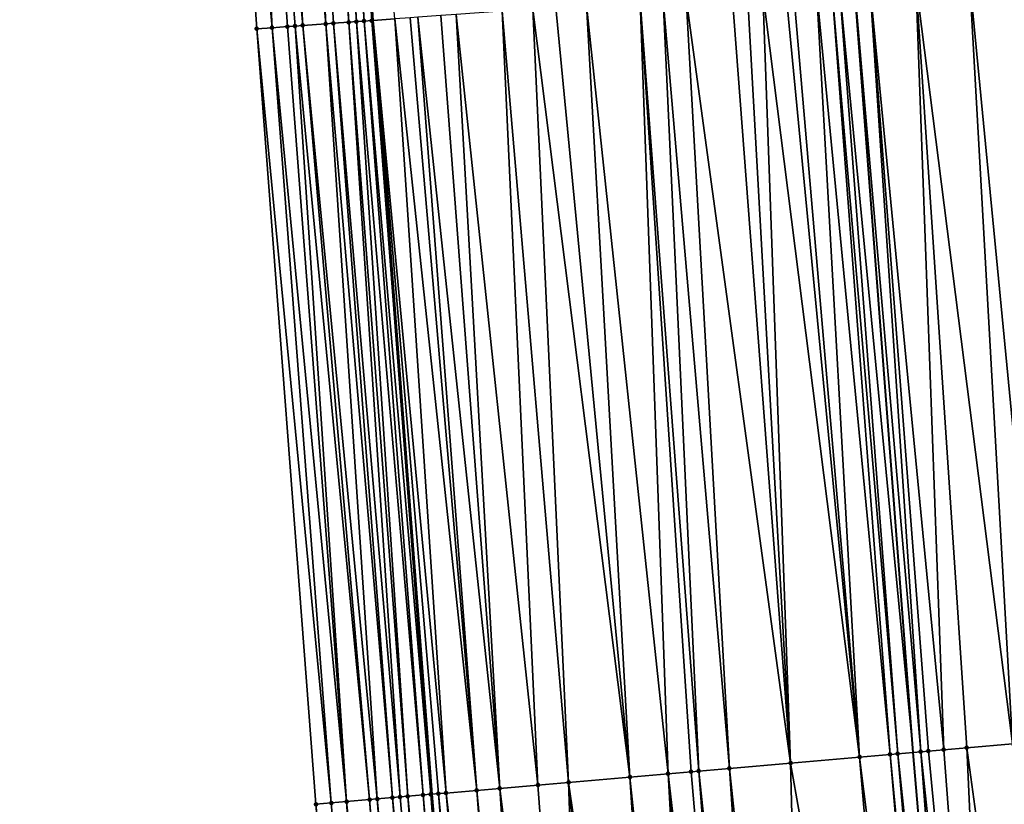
# Model space of a CAD drawing. Header units: feet. Extents: x 2004186 to 2014793, y 836912 to 864902.
# Tile 876 of 974: x 2004195 to 2004221, y 860522 to 860542. Entities that reach past the tile are written whole.
import ezdxf

# ---------------------------------------------------------------- set-up
doc = ezdxf.new("R2010")
doc.units = ezdxf.units.FT
doc.header["$LTSCALE"] = 100
doc.header["$MEASUREMENT"] = 0
for name, color, linetype, lineweight in [('EP_Travel Lane', 5, 'Continuous', 40), ('GPL_Skip Line', 2, 'Continuous', 40), ('Road Shots', 4, 'Continuous', 200), ('Road X-Section', 30, 'Continuous', 13)]:
    doc.layers.add(name, color=color, linetype=linetype, lineweight=lineweight)
doc.layers.add('I-77 SB_MM21-27-Surface-Border', color=7, linetype='Continuous')
doc.layers.add('I-77 SB_MM21-27-Surface-TIN', color=7, linetype='Continuous')

msp = doc.modelspace()

# ---------------------------------------------------------------- linework, layer by layer
at = {"layer": 'EP_Travel Lane'}
msp.add_polyline3d([(2004218.742353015, 860382.4197660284, 448.0662690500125), (2004216.755586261, 860402.316900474, 448.4627974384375), (2004214.768794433, 860422.2142860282, 448.8463106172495), (2004212.782030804, 860442.111389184, 449.2444517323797), (2004210.97367779, 860462.2098609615, 449.6404645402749), (2004209.266468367, 860482.1326712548, 450.04925705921), (2004207.559224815, 860502.0558798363, 450.4384870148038), (2004205.852002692, 860521.9788383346, 450.8400003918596), (2004204.312466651, 860542.1041651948, 451.2821712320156), (2004202.896498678, 860562.0496302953, 451.6989572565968), (2004201.480442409, 860581.9963391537, 452.0535789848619), (2004200.064453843, 860601.9420943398, 452.455866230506), (2004198.77745985, 860622.0740313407, 452.8547745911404), (2004197.601563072, 860642.0360309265, 453.2261109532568), (2004196.425661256, 860661.9981160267, 453.5929947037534)], dxfattribs=at)
at = {"layer": 'GPL_Skip Line'}
msp.add_polyline3d([(2004231.328673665, 860383.6973784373, 447.6122131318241), (2004229.323130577, 860403.5926549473, 448.0069521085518), (2004227.317611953, 860423.4876887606, 448.4142714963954), (2004225.312048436, 860443.3831679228, 448.7985058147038), (2004223.508308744, 860463.2974074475, 449.1870348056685), (2004221.794559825, 860483.2198365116, 449.5869883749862), (2004220.080822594, 860503.1421297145, 449.9936121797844), (2004218.367102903, 860523.0642190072, 450.4102471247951), (2004216.845918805, 860543.0013598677, 450.829507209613), (2004215.432595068, 860562.947286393, 451.2326639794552), (2004214.019274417, 860582.8931693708, 451.6379972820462), (2004212.605927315, 860602.8394256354, 452.0246735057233), (2004211.358393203, 860622.7960552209, 452.4217181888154), (2004210.225838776, 860642.7607374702, 452.7814176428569), (2004209.093303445, 860662.7250830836, 453.1586660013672)], dxfattribs=at)
at = {"layer": 'I-77 SB_MM21-27-Surface-Border', "color": 3, "linetype": 'ByBlock', "lineweight": -2}
msp.add_polyline3d([(2004218.196151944, 860382.364352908, 448.0843998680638), (2004215.394704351, 860402.1787814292, 448.5107952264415), (2004213.389155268, 860422.0741174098, 448.9024548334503), (2004210.388703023, 860441.8686169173, 449.3220847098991), (2004208.165958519, 860461.9660839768, 449.750310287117), (2004206.252983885, 860481.8709256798, 450.1721861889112), (2004204.539213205, 860501.7936077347, 450.5597117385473), (2004202.825478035, 860521.7158769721, 450.9675119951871), (2004201.285720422, 860541.8876498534, 451.3839638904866), (2004199.872405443, 860561.833452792, 451.7932975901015), (2004198.658534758, 860581.7941751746, 452.1634798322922), (2004197.644173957, 860601.7688913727, 452.5407739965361), (2004196.383024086, 860621.9367442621, 452.9304204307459), (2004196.049156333, 860641.9472507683, 453.2632844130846), (2004195.116297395, 860661.9229691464, 453.6381728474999)], dxfattribs=at)
at = {"layer": 'I-77 SB_MM21-27-Surface-TIN', "color": 128, "linetype": 'ByBlock', "lineweight": -2}
for points in [[(2004200.670360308, 860561.8906229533, 451.7620236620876), (2004199.872405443, 860561.833452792, 451.7932975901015), (2004201.684696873, 860541.9162487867, 451.3676345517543)], [(2004201.268822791, 860561.9335523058, 451.7359826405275), (2004200.670360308, 860561.8906229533, 451.7620236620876), (2004202.482632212, 860541.9736945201, 451.3225873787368)], [(2004200.670360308, 860561.8906229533, 451.7620236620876), (2004202.283141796, 860541.9594259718, 451.3292067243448), (2004202.482632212, 860541.9736945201, 451.3225873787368)], [(2004200.670360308, 860561.8906229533, 451.7620236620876), (2004202.083658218, 860541.9450609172, 451.3406495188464), (2004202.283141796, 860541.9594259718, 451.3292067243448)], [(2004200.670360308, 860561.8906229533, 451.7620236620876), (2004201.684696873, 860541.9162487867, 451.3676345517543), (2004202.083658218, 860541.9450609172, 451.3406495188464)], [(2004202.066780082, 860561.9906882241, 451.706420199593), (2004201.268822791, 860561.9335523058, 451.7359826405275), (2004203.081112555, 860542.0163718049, 451.3091448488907)], [(2004201.268822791, 860561.9335523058, 451.7359826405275), (2004202.482632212, 860541.9736945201, 451.3225873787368), (2004203.081112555, 860542.0163718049, 451.3091448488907)], [(2004202.465753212, 860562.0193340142, 451.6877489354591), (2004202.066780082, 860561.9906882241, 451.706420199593), (2004203.679581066, 860542.0592160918, 451.2873554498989)], [(2004202.066780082, 860561.9906882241, 451.706420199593), (2004203.280608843, 860542.0305575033, 451.3066663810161), (2004203.679581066, 860542.0592160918, 451.2873554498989)], [(2004202.066780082, 860561.9906882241, 451.706420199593), (2004203.081112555, 860542.0163718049, 451.3091448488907), (2004203.280608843, 860542.0305575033, 451.3066663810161)], [(2004202.665258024, 860562.0333994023, 451.6912836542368), (2004202.465753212, 860562.0193340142, 451.6877489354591), (2004203.879066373, 860542.0735567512, 451.277131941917)], [(2004202.465753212, 860562.0193340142, 451.6877489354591), (2004203.679581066, 860542.0592160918, 451.2873554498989), (2004203.879066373, 860542.0735567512, 451.277131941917)], [(2004202.864768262, 860562.0473882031, 451.6986462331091), (2004202.665258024, 860562.0333994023, 451.6912836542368), (2004204.07856808, 860542.0876659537, 451.2784767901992)], [(2004202.665258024, 860562.0333994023, 451.6912836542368), (2004203.879066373, 860542.0735567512, 451.277131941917), (2004204.07856808, 860542.0876659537, 451.2784767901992)], [(2004202.864768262, 860562.0473882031, 451.6986462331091), (2004204.312466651, 860542.1041651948, 451.2821712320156), (2004202.896498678, 860562.0496302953, 451.6989572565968)], [(2004202.864768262, 860562.0473882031, 451.6986462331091), (2004204.278074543, 860542.101708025, 451.2831768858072), (2004204.312466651, 860542.1041651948, 451.2821712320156)], [(2004202.864768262, 860562.0473882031, 451.6986462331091), (2004204.07856808, 860542.0876659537, 451.2784767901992), (2004204.278074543, 860542.101708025, 451.2831768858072)], [(2004203.064270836, 860562.061485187, 451.7006017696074), (2004202.896498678, 860562.0496302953, 451.6989572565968), (2004204.312466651, 860542.1041651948, 451.2821712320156)], [(2004203.064270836, 860562.061485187, 451.7006017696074), (2004204.312466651, 860542.1041651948, 451.2821712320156), (2004204.876549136, 860542.1444664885, 451.2656769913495)], [(2004199.872405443, 860561.833452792, 451.7932975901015), (2004201.285720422, 860541.8876498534, 451.3839638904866), (2004201.684696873, 860541.9162487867, 451.3676345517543)], [(2004220.957374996, 860523.288927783, 450.3181010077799), (2004219.838255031, 860543.215670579, 450.7160981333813), (2004218.441830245, 860543.1156760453, 450.7681661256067)], [(2004221.754371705, 860523.3581862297, 450.2839901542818), (2004221.035189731, 860543.3013919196, 450.6708816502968), (2004219.838255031, 860543.215670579, 450.7160981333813)], [(2004221.754371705, 860523.3581862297, 450.2839901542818), (2004219.838255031, 860543.215670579, 450.7160981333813), (2004220.957374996, 860523.288927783, 450.3181010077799)], [(2004216.972351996, 860522.9430942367, 450.4661356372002), (2004215.848452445, 860542.9302186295, 450.8525326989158), (2004215.249972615, 860542.8875340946, 450.866337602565)], [(2004217.769350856, 860523.0123276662, 450.4332530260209), (2004216.247432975, 860542.9587599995, 450.8390804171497), (2004215.848452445, 860542.9302186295, 450.8525326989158)], [(2004217.769350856, 860523.0123276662, 450.4332530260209), (2004215.848452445, 860542.9302186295, 450.8525326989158), (2004216.972351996, 860522.9430942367, 450.4661356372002)], [(2004217.968596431, 860523.0296841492, 450.4226696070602), (2004216.446939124, 860542.9728065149, 450.8435583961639), (2004216.247432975, 860542.9587599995, 450.8390804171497)], [(2004217.968596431, 860523.0296841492, 450.4226696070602), (2004216.247432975, 860542.9587599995, 450.8390804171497), (2004217.769350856, 860523.0123276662, 450.4332530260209)], [(2004216.446939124, 860542.9728065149, 450.8435583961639), (2004218.367102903, 860523.0642190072, 450.4102471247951), (2004216.845918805, 860543.0013598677, 450.829507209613)], [(2004217.968596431, 860523.0296841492, 450.4226696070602), (2004218.367102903, 860523.0642190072, 450.4102471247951), (2004216.446939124, 860542.9728065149, 450.8435583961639)], [(2004218.566356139, 860523.0814864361, 450.4040358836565), (2004217.244898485, 860543.0299132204, 450.8154560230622), (2004216.845918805, 860543.0013598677, 450.829507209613)], [(2004218.566356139, 860523.0814864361, 450.4040358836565), (2004216.845918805, 860543.0013598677, 450.829507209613), (2004218.367102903, 860523.0642190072, 450.4102471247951)], [(2004219.164120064, 860523.1332396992, 450.3878090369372), (2004218.441830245, 860543.1156760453, 450.7681661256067), (2004217.244898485, 860543.0299132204, 450.8154560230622)], [(2004219.164120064, 860523.1332396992, 450.3878090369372), (2004217.244898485, 860543.0299132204, 450.8154560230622), (2004218.765618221, 860523.0986510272, 450.4028735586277)], [(2004218.765618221, 860523.0986510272, 450.4028735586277), (2004217.244898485, 860543.0299132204, 450.8154560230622), (2004218.566356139, 860523.0814864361, 450.4040358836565)], [(2004220.957374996, 860523.288927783, 450.3181010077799), (2004218.441830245, 860543.1156760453, 450.7681661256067), (2004219.761868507, 860523.1851729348, 450.3627462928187)], [(2004219.761868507, 860523.1851729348, 450.3627462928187), (2004218.441830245, 860543.1156760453, 450.7681661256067), (2004219.164120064, 860523.1332396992, 450.3878090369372)], [(2004212.788085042, 860522.5798853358, 450.6256801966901), (2004211.858663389, 860542.6445757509, 450.9985100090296), (2004211.260191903, 860542.6017734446, 451.0182011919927)], [(2004213.585090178, 860522.6490458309, 450.5963783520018), (2004212.457126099, 860542.6875018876, 450.9726297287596), (2004211.858663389, 860542.6445757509, 450.9985100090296)], [(2004213.585090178, 860522.6490458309, 450.5963783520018), (2004211.858663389, 860542.6445757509, 450.9985100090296), (2004212.788085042, 860522.5798853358, 450.6256801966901)], [(2004215.179092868, 860522.7874549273, 450.5334490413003), (2004213.654063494, 860542.773185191, 450.9293143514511), (2004212.457126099, 860542.6875018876, 450.9726297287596)], [(2004215.179092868, 860522.7874549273, 450.5334490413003), (2004212.457126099, 860542.6875018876, 450.9726297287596), (2004213.585090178, 860522.6490458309, 450.5963783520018)], [(2004215.179092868, 860522.7874549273, 450.5334490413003), (2004214.053045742, 860542.8017022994, 450.9170746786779), (2004213.654063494, 860542.773185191, 450.9293143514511)], [(2004215.179092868, 860522.7874549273, 450.5334490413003), (2004214.452022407, 860542.830298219, 450.9008959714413), (2004214.053045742, 860542.8017022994, 450.9170746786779)], [(2004216.972351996, 860522.9430942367, 450.4661356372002), (2004215.050483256, 860542.8732506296, 450.8737024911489), (2004214.452022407, 860542.830298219, 450.9008959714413)], [(2004216.972351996, 860522.9430942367, 450.4661356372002), (2004214.452022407, 860542.830298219, 450.9008959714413), (2004215.179092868, 860522.7874549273, 450.5334490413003)], [(2004216.972351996, 860522.9430942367, 450.4661356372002), (2004215.249972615, 860542.8875340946, 450.866337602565), (2004215.050483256, 860542.8732506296, 450.8737024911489)], [(2004209.400805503, 860522.28604294, 450.7458086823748), (2004208.467360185, 860542.4015324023, 451.1349310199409), (2004207.669394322, 860542.3445174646, 451.1584467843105)], [(2004210.994829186, 860522.4242079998, 450.6948605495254), (2004209.065831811, 860542.4443327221, 451.1153391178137), (2004208.467360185, 860542.4015324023, 451.1349310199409)], [(2004210.994829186, 860522.4242079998, 450.6948605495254), (2004208.467360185, 860542.4015324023, 451.1349310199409), (2004209.400805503, 860522.28604294, 450.7458086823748)], [(2004210.994829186, 860522.4242079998, 450.6948605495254), (2004209.8637869, 860542.5014997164, 451.0842234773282), (2004209.065831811, 860542.4443327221, 451.1153391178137)], [(2004211.991084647, 860522.5106697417, 450.6576871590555), (2004211.260191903, 860542.6017734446, 451.0182011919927), (2004209.8637869, 860542.5014997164, 451.0842234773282)], [(2004211.991084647, 860522.5106697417, 450.6576871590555), (2004209.8637869, 860542.5014997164, 451.0842234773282), (2004210.994829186, 860522.4242079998, 450.6948605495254)], [(2004212.788085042, 860522.5798853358, 450.6256801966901), (2004211.260191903, 860542.6017734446, 451.0182011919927), (2004212.588836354, 860522.5625650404, 450.6344869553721)], [(2004212.588836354, 860522.5625650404, 450.6344869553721), (2004211.260191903, 860542.6017734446, 451.0182011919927), (2004211.991084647, 860522.5106697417, 450.6576871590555)], [(2004206.212759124, 860522.0097013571, 450.8482677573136), (2004204.876549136, 860542.1444664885, 451.2656769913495), (2004204.312466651, 860542.1041651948, 451.2821712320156)], [(2004207.009787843, 860522.0785876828, 450.8324265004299), (2004205.275540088, 860542.1728607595, 451.2595768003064), (2004204.876549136, 860542.1444664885, 451.2656769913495)], [(2004207.009787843, 860522.0785876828, 450.8324265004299), (2004204.876549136, 860542.1444664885, 451.2656769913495), (2004206.212759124, 860522.0097013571, 450.8482677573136)], [(2004207.009787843, 860522.0785876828, 450.8324265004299), (2004205.475032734, 860542.1870978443, 451.2545300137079), (2004205.275540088, 860542.1728607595, 451.2595768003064)], [(2004207.607546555, 860522.1304015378, 450.8132248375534), (2004206.073498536, 860542.2299803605, 451.2308299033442), (2004205.475032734, 860542.1870978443, 451.2545300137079)], [(2004207.607546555, 860522.1304015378, 450.8132248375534), (2004205.475032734, 860542.1870978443, 451.2545300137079), (2004207.009787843, 860522.0785876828, 450.8324265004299)], [(2004207.607546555, 860522.1304015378, 450.8132248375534), (2004206.472468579, 860542.2586697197, 451.2099810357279), (2004206.073498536, 860542.2299803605, 451.2308299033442)], [(2004208.603796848, 860522.216923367, 450.7731014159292), (2004207.669394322, 860542.3445174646, 451.1584467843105), (2004206.472468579, 860542.2586697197, 451.2099810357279)], [(2004208.603796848, 860522.216923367, 450.7731014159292), (2004206.472468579, 860542.2586697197, 451.2099810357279), (2004207.607546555, 860522.1304015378, 450.8132248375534)], [(2004209.400805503, 860522.28604294, 450.7458086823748), (2004207.669394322, 860542.3445174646, 451.1584467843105), (2004208.603796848, 860522.216923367, 450.7731014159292)], [(2004203.223980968, 860521.7504529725, 450.9530695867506), (2004201.684696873, 860541.9162487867, 451.3676345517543), (2004201.285720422, 860541.8876498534, 451.3839638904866)], [(2004203.223980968, 860521.7504529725, 450.9530695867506), (2004201.285720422, 860541.8876498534, 451.3839638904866), (2004202.825478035, 860521.7158769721, 450.9675119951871)], [(2004203.622460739, 860521.7852982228, 450.9254081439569), (2004202.083658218, 860541.9450609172, 451.3406495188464), (2004201.684696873, 860541.9162487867, 451.3676345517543)], [(2004203.622460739, 860521.7852982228, 450.9254081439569), (2004201.684696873, 860541.9162487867, 451.3676345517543), (2004203.223980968, 860521.7504529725, 450.9530695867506)], [(2004203.622460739, 860521.7852982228, 450.9254081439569), (2004202.283141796, 860541.9594259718, 451.3292067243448), (2004202.083658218, 860541.9450609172, 451.3406495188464)], [(2004204.220200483, 860521.8373325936, 450.8953800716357), (2004202.482632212, 860541.9736945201, 451.3225873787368), (2004202.283141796, 860541.9594259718, 451.3292067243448)], [(2004204.220200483, 860521.8373325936, 450.8953800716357), (2004202.283141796, 860541.9594259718, 451.3292067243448), (2004203.622460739, 860521.7852982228, 450.9254081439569)], [(2004204.419453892, 860521.8545980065, 450.889267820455), (2004203.081112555, 860542.0163718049, 451.3091448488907), (2004202.482632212, 860541.9736945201, 451.3225873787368)], [(2004204.419453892, 860521.8545980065, 450.889267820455), (2004202.482632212, 860541.9736945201, 451.3225873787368), (2004204.220200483, 860521.8373325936, 450.8953800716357)], [(2004204.817981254, 860521.8888900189, 450.8887680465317), (2004203.280608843, 860542.0305575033, 451.3066663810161), (2004203.081112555, 860542.0163718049, 451.3091448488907)], [(2004204.817981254, 860521.8888900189, 450.8887680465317), (2004203.081112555, 860542.0163718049, 451.3091448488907), (2004204.419453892, 860521.8545980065, 450.889267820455)], [(2004205.017230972, 860521.9061983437, 450.8805489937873), (2004203.679581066, 860542.0592160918, 451.2873554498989), (2004203.280608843, 860542.0305575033, 451.3066663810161)], [(2004205.017230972, 860521.9061983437, 450.8805489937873), (2004203.280608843, 860542.0305575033, 451.3066663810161), (2004204.817981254, 860521.8888900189, 450.8887680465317)], [(2004205.216472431, 860521.9236026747, 450.867616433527), (2004203.879066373, 860542.0735567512, 451.277131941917), (2004203.679581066, 860542.0592160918, 451.2873554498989)], [(2004205.216472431, 860521.9236026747, 450.867616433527), (2004203.679581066, 860542.0592160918, 451.2873554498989), (2004205.017230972, 860521.9061983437, 450.8805489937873)], [(2004205.614948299, 860521.9584933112, 450.8377267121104), (2004204.07856808, 860542.0876659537, 451.2784767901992), (2004203.879066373, 860542.0735567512, 451.277131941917)], [(2004205.614948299, 860521.9584933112, 450.8377267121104), (2004203.879066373, 860542.0735567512, 451.277131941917), (2004205.216472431, 860521.9236026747, 450.867616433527)], [(2004205.814213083, 860521.9756264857, 450.8381068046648), (2004204.278074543, 860542.101708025, 451.2831768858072), (2004204.07856808, 860542.0876659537, 451.2784767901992)], [(2004205.814213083, 860521.9756264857, 450.8381068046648), (2004204.07856808, 860542.0876659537, 451.2784767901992), (2004205.614948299, 860521.9584933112, 450.8377267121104)], [(2004204.278074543, 860542.101708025, 451.2831768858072), (2004205.852002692, 860521.9788383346, 450.8400003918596), (2004204.312466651, 860542.1041651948, 451.2821712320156)], [(2004205.814213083, 860521.9756264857, 450.8381068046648), (2004205.852002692, 860521.9788383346, 450.8400003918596), (2004204.278074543, 860542.101708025, 451.2831768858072)], [(2004206.013494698, 860521.9925640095, 450.848092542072), (2004204.312466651, 860542.1041651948, 451.2821712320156), (2004205.852002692, 860521.9788383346, 450.8400003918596)], [(2004206.212759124, 860522.0097013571, 450.8482677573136), (2004204.312466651, 860542.1041651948, 451.2821712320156), (2004206.013494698, 860521.9925640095, 450.848092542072)], [(2004219.761868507, 860523.1851729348, 450.3627462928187), (2004219.164120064, 860523.1332396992, 450.3878090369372), (2004220.678579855, 860503.1939604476, 449.9735818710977)], [(2004220.957374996, 860523.288927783, 450.3181010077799), (2004219.761868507, 860523.1851729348, 450.3627462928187), (2004222.471841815, 860503.3495668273, 449.9078851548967)], [(2004219.761868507, 860523.1851729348, 450.3627462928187), (2004220.678579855, 860503.1939604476, 449.9735818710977), (2004222.471841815, 860503.3495668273, 449.9078851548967)], [(2004216.972351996, 860522.9430942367, 450.4661356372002), (2004215.179092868, 860522.7874549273, 450.5334490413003), (2004218.686048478, 860503.0212747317, 450.0362552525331)], [(2004217.769350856, 860523.0123276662, 450.4332530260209), (2004216.972351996, 860522.9430942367, 450.4661356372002), (2004219.483050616, 860503.090470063, 450.0052430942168)], [(2004216.972351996, 860522.9430942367, 450.4661356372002), (2004218.686048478, 860503.0212747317, 450.0362552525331), (2004219.483050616, 860503.090470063, 450.0052430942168)], [(2004217.968596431, 860523.0296841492, 450.4226696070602), (2004217.769350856, 860523.0123276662, 450.4332530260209), (2004219.682311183, 860503.1076522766, 450.0032155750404)], [(2004217.769350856, 860523.0123276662, 450.4332530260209), (2004219.483050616, 860503.090470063, 450.0052430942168), (2004219.682311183, 860503.1076522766, 450.0032155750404)], [(2004217.968596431, 860523.0296841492, 450.4226696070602), (2004220.080822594, 860503.1421297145, 449.9936121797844), (2004218.367102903, 860523.0642190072, 450.4102471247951)], [(2004217.968596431, 860523.0296841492, 450.4226696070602), (2004219.682311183, 860503.1076522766, 450.0032155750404), (2004220.080822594, 860503.1421297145, 449.9936121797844)], [(2004218.566356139, 860523.0814864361, 450.4040358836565), (2004218.367102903, 860523.0642190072, 450.4102471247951), (2004220.080822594, 860503.1421297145, 449.9936121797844)], [(2004218.765618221, 860523.0986510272, 450.4028735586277), (2004218.566356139, 860523.0814864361, 450.4040358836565), (2004220.678579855, 860503.1939604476, 449.9735818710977)], [(2004218.566356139, 860523.0814864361, 450.4040358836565), (2004220.080822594, 860503.1421297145, 449.9936121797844), (2004220.678579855, 860503.1939604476, 449.9735818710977)], [(2004219.164120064, 860523.1332396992, 450.3878090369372), (2004218.765618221, 860523.0986510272, 450.4028735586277), (2004220.678579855, 860503.1939604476, 449.9735818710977)], [(2004213.585090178, 860522.6490458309, 450.5963783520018), (2004212.788085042, 860522.5798853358, 450.6256801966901), (2004214.900305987, 860502.6923915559, 450.193644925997)], [(2004215.179092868, 860522.7874549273, 450.5334490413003), (2004213.585090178, 860522.6490458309, 450.5963783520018), (2004215.697304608, 860502.7616277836, 450.1606249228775)], [(2004213.585090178, 860522.6490458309, 450.5963783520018), (2004214.900305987, 860502.6923915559, 450.193644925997), (2004215.697304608, 860502.7616277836, 450.1606249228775)], [(2004215.179092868, 860522.7874549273, 450.5334490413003), (2004215.697304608, 860502.7616277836, 450.1606249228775), (2004218.686048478, 860503.0212747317, 450.0362552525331)], [(2004210.994829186, 860522.4242079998, 450.6948605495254), (2004209.400805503, 860522.28604294, 450.7458086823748), (2004212.310050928, 860502.4674847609, 450.295512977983)], [(2004211.991084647, 860522.5106697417, 450.6576871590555), (2004210.994829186, 860522.4242079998, 450.6948605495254), (2004213.107055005, 860502.5366575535, 450.2656073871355)], [(2004210.994829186, 860522.4242079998, 450.6948605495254), (2004212.310050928, 860502.4674847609, 450.295512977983), (2004213.107055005, 860502.5366575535, 450.2656073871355)], [(2004212.588836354, 860522.5625650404, 450.6344869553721), (2004211.991084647, 860522.5106697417, 450.6576871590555), (2004214.302557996, 860502.6404530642, 450.218965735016)], [(2004211.991084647, 860522.5106697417, 450.6576871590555), (2004213.704806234, 860502.5885584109, 450.2421342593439), (2004214.302557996, 860502.6404530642, 450.218965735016)], [(2004211.991084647, 860522.5106697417, 450.6576871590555), (2004213.107055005, 860502.5366575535, 450.2656073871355), (2004213.704806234, 860502.5885584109, 450.2421342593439)], [(2004212.788085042, 860522.5798853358, 450.6256801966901), (2004212.588836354, 860522.5625650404, 450.6344869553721), (2004214.302557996, 860502.6404530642, 450.218965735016)], [(2004212.788085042, 860522.5798853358, 450.6256801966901), (2004214.302557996, 860502.6404530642, 450.218965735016), (2004214.900305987, 860502.6923915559, 450.193644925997)], [(2004208.603796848, 860522.216923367, 450.7731014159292), (2004207.607546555, 860522.1304015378, 450.8132248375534), (2004210.118275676, 860502.2774228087, 450.3697395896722)], [(2004209.400805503, 860522.28604294, 450.7458086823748), (2004208.603796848, 860522.216923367, 450.7731014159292), (2004210.118275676, 860502.2774228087, 450.3697395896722)], [(2004209.400805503, 860522.28604294, 450.7458086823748), (2004211.513038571, 860502.3984082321, 450.3206924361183), (2004212.310050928, 860502.4674847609, 450.295512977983)], [(2004209.400805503, 860522.28604294, 450.7458086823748), (2004210.118275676, 860502.2774228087, 450.3697395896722), (2004211.513038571, 860502.3984082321, 450.3206924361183)], [(2004204.817981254, 860521.8888900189, 450.8887680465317), (2004204.419453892, 860521.8545980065, 450.889267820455), (2004206.332462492, 860501.9493614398, 450.4867819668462)], [(2004205.017230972, 860521.9061983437, 450.8805489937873), (2004204.817981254, 860521.8888900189, 450.8887680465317), (2004206.730964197, 860501.9839517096, 450.4716389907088)], [(2004204.817981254, 860521.8888900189, 450.8887680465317), (2004206.531715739, 860501.9666287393, 450.4805770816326), (2004206.730964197, 860501.9839517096, 450.4716389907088)], [(2004204.817981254, 860521.8888900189, 450.8887680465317), (2004206.332462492, 860501.9493614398, 450.4867819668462), (2004206.531715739, 860501.9666287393, 450.4805770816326)], [(2004205.216472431, 860521.9236026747, 450.867616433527), (2004205.017230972, 860521.9061983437, 450.8805489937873), (2004206.730964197, 860501.9839517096, 450.4716389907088)], [(2004205.614948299, 860521.9584933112, 450.8377267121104), (2004205.216472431, 860521.9236026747, 450.867616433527), (2004207.129446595, 860502.0187664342, 450.4454762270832)], [(2004205.216472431, 860521.9236026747, 450.867616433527), (2004206.730964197, 860501.9839517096, 450.4716389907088), (2004207.129446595, 860502.0187664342, 450.4454762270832)], [(2004205.814213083, 860521.9756264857, 450.8381068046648), (2004205.614948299, 860521.9584933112, 450.8377267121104), (2004207.328690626, 860502.0361408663, 450.4340115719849)], [(2004205.614948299, 860521.9584933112, 450.8377267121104), (2004207.129446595, 860502.0187664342, 450.4454762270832), (2004207.328690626, 860502.0361408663, 450.4340115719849)], [(2004205.814213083, 860521.9756264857, 450.8381068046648), (2004207.559224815, 860502.0558798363, 450.4384870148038), (2004205.852002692, 860521.9788383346, 450.8400003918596)], [(2004205.814213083, 860521.9756264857, 450.8381068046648), (2004207.328690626, 860502.0361408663, 450.4340115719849), (2004207.559224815, 860502.0558798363, 450.4384870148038)], [(2004206.013494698, 860521.9925640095, 450.848092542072), (2004205.852002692, 860521.9788383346, 450.8400003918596), (2004207.559224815, 860502.0558798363, 450.4384870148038)], [(2004206.212759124, 860522.0097013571, 450.8482677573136), (2004206.013494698, 860521.9925640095, 450.848092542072), (2004207.926492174, 860502.087456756, 450.4392579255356)], [(2004206.013494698, 860521.9925640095, 450.848092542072), (2004207.559224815, 860502.0558798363, 450.4384870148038), (2004207.72723242, 860502.0702651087, 450.4417486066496)], [(2004206.013494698, 860521.9925640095, 450.848092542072), (2004207.72723242, 860502.0702651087, 450.4417486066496), (2004207.926492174, 860502.087456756, 450.4392579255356)], [(2004207.009787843, 860522.0785876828, 450.8324265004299), (2004206.212759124, 860522.0097013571, 450.8482677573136), (2004208.524265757, 860502.1390977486, 450.4285430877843)], [(2004206.212759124, 860522.0097013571, 450.8482677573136), (2004208.125746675, 860502.1047094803, 450.433768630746), (2004208.524265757, 860502.1390977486, 450.4285430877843)], [(2004206.212759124, 860522.0097013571, 450.8482677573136), (2004207.926492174, 860502.087456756, 450.4392579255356), (2004208.125746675, 860502.1047094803, 450.433768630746)], [(2004207.607546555, 860522.1304015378, 450.8132248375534), (2004207.009787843, 860522.0785876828, 450.8324265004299), (2004208.922773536, 860502.1736174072, 450.4168668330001)], [(2004207.009787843, 860522.0785876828, 450.8324265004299), (2004208.524265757, 860502.1390977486, 450.4285430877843), (2004208.922773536, 860502.1736174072, 450.4168668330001)], [(2004207.607546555, 860522.1304015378, 450.8132248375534), (2004208.922773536, 860502.1736174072, 450.4168668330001), (2004210.118275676, 860502.2774228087, 450.3697395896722)], [(2004203.223980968, 860521.7504529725, 450.9530695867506), (2004202.825478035, 860521.7158769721, 450.9675119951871), (2004204.937713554, 860501.8282137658, 450.5437949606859)], [(2004202.825478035, 860521.7158769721, 450.9675119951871), (2004204.539213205, 860501.7936077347, 450.5597117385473), (2004204.937713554, 860501.8282137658, 450.5437949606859)], [(2004203.622460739, 860521.7852982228, 450.9254081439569), (2004203.223980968, 860521.7504529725, 450.9530695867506), (2004204.937713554, 860501.8282137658, 450.5437949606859)], [(2004204.220200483, 860521.8373325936, 450.8953800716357), (2004203.622460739, 860521.7852982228, 450.9254081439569), (2004205.734692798, 860501.8976752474, 450.4997159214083)], [(2004203.622460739, 860521.7852982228, 450.9254081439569), (2004204.937713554, 860501.8282137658, 450.5437949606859), (2004205.734692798, 860501.8976752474, 450.4997159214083)], [(2004204.419453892, 860521.8545980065, 450.889267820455), (2004204.220200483, 860521.8373325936, 450.8953800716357), (2004205.933942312, 860501.91498594, 450.4913806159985)], [(2004204.220200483, 860521.8373325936, 450.8953800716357), (2004205.734692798, 860501.8976752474, 450.4997159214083), (2004205.933942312, 860501.91498594, 450.4913806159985)], [(2004204.419453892, 860521.8545980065, 450.889267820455), (2004205.933942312, 860501.91498594, 450.4913806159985), (2004206.332462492, 860501.9493614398, 450.4867819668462)]]:
    msp.add_3dface(points, dxfattribs=at)
at = {"layer": 'Road Shots', "lineweight": 100}
for p in [(2004201.285720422, 860541.8876498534, 451.3839638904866), (2004201.684696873, 860541.9162487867, 451.3676345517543), (2004202.083658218, 860541.9450609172, 451.3406495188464), (2004202.283141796, 860541.9594259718, 451.3292067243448), (2004202.482632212, 860541.9736945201, 451.3225873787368), (2004203.081112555, 860542.0163718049, 451.3091448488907), (2004203.280608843, 860542.0305575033, 451.3066663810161), (2004203.679581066, 860542.0592160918, 451.2873554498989), (2004203.879066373, 860542.0735567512, 451.277131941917), (2004204.07856808, 860542.0876659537, 451.2784767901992), (2004204.278074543, 860542.101708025, 451.2831768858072), (2004219.761868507, 860523.1851729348, 450.3627462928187), (2004216.972351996, 860522.9430942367, 450.4661356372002), (2004217.769350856, 860523.0123276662, 450.4332530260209), (2004217.968596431, 860523.0296841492, 450.4226696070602), (2004218.566356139, 860523.0814864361, 450.4040358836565), (2004218.765618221, 860523.0986510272, 450.4028735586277), (2004219.164120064, 860523.1332396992, 450.3878090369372), (2004213.585090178, 860522.6490458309, 450.5963783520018), (2004215.179092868, 860522.7874549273, 450.5334490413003), (2004210.994829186, 860522.4242079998, 450.6948605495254), (2004211.991084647, 860522.5106697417, 450.6576871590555), (2004212.588836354, 860522.5625650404, 450.6344869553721), (2004212.788085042, 860522.5798853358, 450.6256801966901), (2004208.603796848, 860522.216923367, 450.7731014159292), (2004209.400805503, 860522.28604294, 450.7458086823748), (2004204.817981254, 860521.8888900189, 450.8887680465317), (2004205.017230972, 860521.9061983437, 450.8805489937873), (2004205.216472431, 860521.9236026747, 450.867616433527), (2004205.614948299, 860521.9584933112, 450.8377267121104), (2004205.814213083, 860521.9756264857, 450.8381068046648), (2004206.013494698, 860521.9925640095, 450.848092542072), (2004206.212759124, 860522.0097013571, 450.8482677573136), (2004207.009787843, 860522.0785876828, 450.8324265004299), (2004207.607546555, 860522.1304015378, 450.8132248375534), (2004202.825478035, 860521.7158769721, 450.9675119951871), (2004203.223980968, 860521.7504529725, 450.9530695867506), (2004203.622460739, 860521.7852982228, 450.9254081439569), (2004204.220200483, 860521.8373325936, 450.8953800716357), (2004204.419453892, 860521.8545980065, 450.889267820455)]:
    msp.add_point(p, dxfattribs=at)
at = {"layer": 'Road X-Section', "extrusion": (-0.07066633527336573, 0.9972984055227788, 0.02005391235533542), "elevation": 716596.5444411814, "flags": 128}
msp.add_lwpolyline([(-2060012.356467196, -13921.98004155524), (-2060012.756467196, -13921.99637417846), (-2060013.156467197, -13922.02336463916), (-2060013.356467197, -13922.03480973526), (-2060013.556467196, -13922.04143041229), (-2060014.156467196, -13922.05487564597), (-2060014.356467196, -13922.05735461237), (-2060014.756467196, -13922.07666942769), (-2060014.956467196, -13922.08689499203), (-2060015.156467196, -13922.08554987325), (-2060015.356467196, -13922.08084883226), (-2060015.956467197, -13922.09835224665), (-2060016.356467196, -13922.10445366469), (-2060016.556467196, -13922.1095014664), (-2060017.156467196, -13922.13320634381), (-2060017.556467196, -13922.15405940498), (-2060018.756467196, -13922.20560402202), (-2060019.556467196, -13922.22912451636), (-2060020.156467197, -13922.24872035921), (-2060020.956467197, -13922.2798422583), (-2060022.356467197, -13922.34587782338), (-2060022.956467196, -13922.36557296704), (-2060023.556467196, -13922.39145845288), (-2060024.756467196, -13922.43478254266), (-2060025.156467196, -13922.44702467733), (-2060025.556467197, -13922.46320663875), (-2060026.156467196, -13922.49040558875), (-2060026.356467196, -13922.49777195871), (-2060026.956467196, -13922.51157963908), (-2060027.356467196, -13922.52503462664), (-2060027.556467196, -13922.52055574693), (-2060028.356467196, -13922.54866377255), (-2060029.556467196, -13922.59596318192), (-2060030.956467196, -13922.64804164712), (-2060032.156467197, -13922.69326722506), (-2060032.956467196, -13922.7220607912), (-2060033.756467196, -13922.75381255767), (-2060034.756467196, -13922.78494163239), (-2060035.556467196, -13922.81518673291), (-2060036.156467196, -13922.84070910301), (-2060037.156467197, -13922.87724793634), (-2060037.556467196, -13922.89089366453), (-2060038.356467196, -13922.92843819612), (-2060038.556467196, -13922.94056751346), (-2060038.756467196, -13922.95007516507), (-2060039.156467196, -13922.97626411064), (-2060039.556467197, -13923.0080438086), (-2060039.756467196, -13923.01289915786), (-2060039.956467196, -13923.02277597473), (-2060040.156467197, -13923.03829457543), (-2060040.356467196, -13923.06086338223), (-2060040.756467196, -13923.11712897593), (-2060040.956467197, -13923.14097952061), (-2060041.356467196, -13923.18126087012), (-2060041.756467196, -13923.21582423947), (-2060041.956467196, -13923.22499614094), (-2060042.356467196, -13923.25251783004), (-2060042.556467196, -13923.26897556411)], dxfattribs=at)
at = {"layer": 'Road X-Section', "extrusion": (-0.0856866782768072, 0.9961124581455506, 0.02043927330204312), "elevation": 685452.1364298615, "flags": 128}
msp.add_lwpolyline([(-2070579.202322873, -13562.00919477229), (-2070579.602322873, -13562.02364019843), (-2070580.002322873, -13562.05130742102), (-2070580.602322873, -13562.08134176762), (-2070580.802322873, -13562.08745529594), (-2070581.202322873, -13562.08795517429), (-2070581.402322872, -13562.09617594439), (-2070581.602322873, -13562.10911120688), (-2070582.002322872, -13562.13900717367), (-2070582.202322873, -13562.1386270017), (-2070582.402322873, -13562.1286391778), (-2070582.602322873, -13562.12846392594), (-2070583.402322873, -13562.14430849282), (-2070584.002322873, -13562.16351416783), (-2070585.002322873, -13562.20364597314), (-2070585.802322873, -13562.23094440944), (-2070587.402322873, -13562.28190318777), (-2070588.402322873, -13562.31908434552), (-2070589.002322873, -13562.34228939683), (-2070589.202322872, -13562.35109799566), (-2070590.002322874, -13562.38040596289), (-2070591.602322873, -13562.44334842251), (-2070593.402322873, -13562.51067589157), (-2070594.202322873, -13562.54356537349), (-2070594.402322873, -13562.55415100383), (-2070595.002322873, -13562.5727886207), (-2070595.202322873, -13562.57395118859), (-2070595.602322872, -13562.58901885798), (-2070596.202322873, -13562.6140868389), (-2070597.402322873, -13562.65874145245), (-2070598.202322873, -13562.69285943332), (-2070599.002322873, -13562.72078702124), (-2070600.402322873, -13562.76870329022), (-2070601.002322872, -13562.7892759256), (-2070601.602322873, -13562.80827114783), (-2070602.402322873, -13562.83930396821), (-2070603.002322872, -13562.86564456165), (-2070604.002322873, -13562.90381391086), (-2070605.202322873, -13562.95819202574), (-2070605.402322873, -13562.9684089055), (-2070605.602322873, -13562.98348840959), (-2070606.202322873, -13563.02295254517), (-2070606.402322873, -13563.04120068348), (-2070606.602322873, -13563.04392990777), (-2070606.802322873, -13563.05307192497), (-2070607.002322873, -13563.06918110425), (-2070607.202322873, -13563.09167409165), (-2070607.602322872, -13563.14980402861), (-2070607.802322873, -13563.17072797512), (-2070608.202322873, -13563.20869689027), (-2070608.402322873, -13563.22598999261), (-2070608.602322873, -13563.23976609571), (-2070608.802322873, -13563.24507413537), (-2070609.402322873, -13563.30006298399)], dxfattribs=at)

doc.saveas('drawing.dxf')
